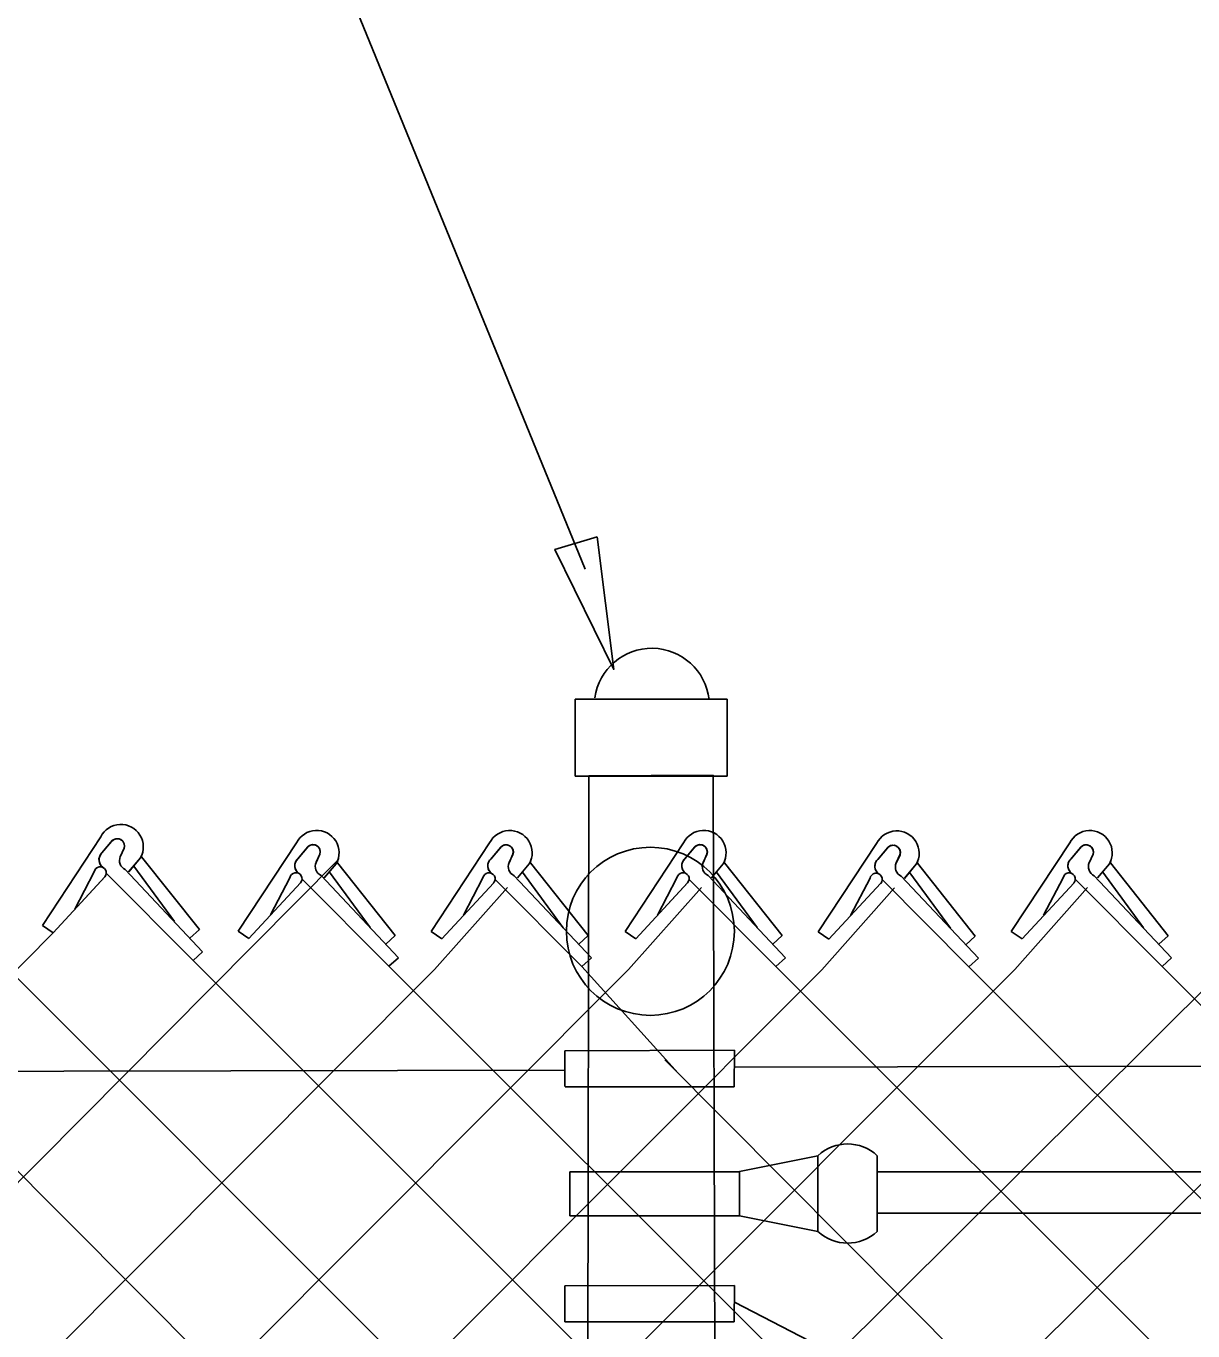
# Model space of a CAD drawing. Extents: x 0 to 2.85, y -0.1 to 1.83.
# Drawn here: x 1.2785 to 1.3272, y 1.3817 to 1.4361 of the extents above; entities that cross this region are included whole.
import ezdxf

# ---------------------------------------------------------------- set-up
doc = ezdxf.new("R2010")
doc.units = 0
for name, color, linetype in [('CT_Dimensions', 7, 'Continuous'), ('sb_Chainlink Fence', 7, 'Continuous'), ('sb_Existing Structural Steel', 7, 'Continuous')]:
    doc.layers.add(name, color=color, linetype=linetype)

msp = doc.modelspace()

# ---------------------------------------------------------------- linework, layer by layer
at = {"layer": 'CT_Dimensions'}
msp.add_line((1.301869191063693, 1.4134307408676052), (1.2403014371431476, 1.5638779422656), dxfattribs=at)
msp.add_lwpolyline([(1.3023647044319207, 1.4147735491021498), (1.3030587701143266, 1.4092445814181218), (1.300609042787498, 1.4142495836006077)], close=True, dxfattribs=at)
at = {"layer": 'sb_Chainlink Fence'}
for p, q in [((1.281661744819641, 1.402261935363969), (1.2792252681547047, 1.3985730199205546)), ((1.2817093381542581, 1.401593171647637), (1.2821544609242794, 1.4021202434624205)), ((1.282113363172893, 1.4020769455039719), (1.2817093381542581, 1.401593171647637)), ((1.28263546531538, 1.401791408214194), (1.2824719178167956, 1.4014371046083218)), ((1.2824725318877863, 1.4014496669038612), (1.2826351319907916, 1.401783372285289)), ((1.2898286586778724, 1.4020160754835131), (1.2873921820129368, 1.398327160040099)), ((1.2898762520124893, 1.4013473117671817), (1.2903213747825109, 1.4018743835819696)), ((1.2902802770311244, 1.4018310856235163), (1.2898762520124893, 1.4013473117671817)), ((1.2978815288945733, 1.4020103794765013), (1.2954450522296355, 1.3983214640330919)), ((1.297929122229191, 1.4013416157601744), (1.2983742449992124, 1.4018686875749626)), ((1.2983331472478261, 1.401825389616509), (1.297929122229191, 1.4013416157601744)), ((1.305974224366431, 1.4020132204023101), (1.3035377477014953, 1.3983243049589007)), ((1.3060218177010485, 1.4013444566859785), (1.30646694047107, 1.4018715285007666)), ((1.3064258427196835, 1.4018282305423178), (1.3060218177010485, 1.4013444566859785)), ((1.3140277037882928, 1.401992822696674), (1.3115912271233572, 1.3983039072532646)), ((1.3140752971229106, 1.401324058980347), (1.314520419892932, 1.4018511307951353)), ((1.3144793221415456, 1.4018078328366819), (1.3140752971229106, 1.401324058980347)), ((1.3220819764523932, 1.4020094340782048), (1.3196454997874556, 1.3983205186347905)), ((1.322129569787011, 1.4013406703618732), (1.3225746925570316, 1.4018677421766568)), ((1.3225335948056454, 1.401824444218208), (1.322129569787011, 1.4013406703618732)), ((1.1805151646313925, 1.2895157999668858), (1.2915922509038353, 1.4013364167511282)), ((1.2828188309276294, 1.40080219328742), (1.2833140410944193, 1.4013884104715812)), ((1.2828253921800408, 1.4008111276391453), (1.2833165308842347, 1.4013904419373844)), ((1.2833140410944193, 1.4013884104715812), (1.2833504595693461, 1.4014564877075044)), ((1.2833504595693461, 1.4014564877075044), (1.2833814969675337, 1.4015293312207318)), ((1.2857747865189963, 1.3983970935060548), (1.2833619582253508, 1.4014318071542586)), ((1.2908023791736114, 1.4015455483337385), (1.2906388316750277, 1.401191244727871)), ((1.2906394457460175, 1.4012038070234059), (1.290802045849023, 1.4015375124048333)), ((1.2909857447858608, 1.400556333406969), (1.29148095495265, 1.4011425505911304)), ((1.2909923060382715, 1.4005652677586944), (1.2914834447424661, 1.4011445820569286)), ((1.29148095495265, 1.4011425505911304), (1.2915173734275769, 1.4012106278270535)), ((1.2915173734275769, 1.4012106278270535), (1.291548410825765, 1.4012834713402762)), ((1.2939417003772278, 1.3981512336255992), (1.291528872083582, 1.401185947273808)), ((1.298855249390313, 1.4015398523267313), (1.2986917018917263, 1.4011855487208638)), ((1.2986923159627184, 1.4011981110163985), (1.2988549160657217, 1.401531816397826)), ((1.2990386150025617, 1.4005506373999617), (1.2995338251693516, 1.4011368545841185)), ((1.2990451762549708, 1.4005595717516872), (1.2995363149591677, 1.4011388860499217)), ((1.2995338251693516, 1.4011368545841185), (1.2995702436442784, 1.4012049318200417)), ((1.2995702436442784, 1.4012049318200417), (1.2996012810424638, 1.401277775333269)), ((1.3019945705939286, 1.3981455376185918), (1.2995817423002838, 1.4011802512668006)), ((1.3069479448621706, 1.40154269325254), (1.3067843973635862, 1.4011883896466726)), ((1.3067850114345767, 1.4012009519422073), (1.3069476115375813, 1.4015346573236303)), ((1.30713131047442, 1.4005534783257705), (1.307626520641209, 1.4011396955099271)), ((1.3071378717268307, 1.400562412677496), (1.3076290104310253, 1.4011417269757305)), ((1.307626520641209, 1.4011396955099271), (1.307662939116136, 1.4012077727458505)), ((1.307662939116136, 1.4012077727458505), (1.3076939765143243, 1.4012806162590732)), ((1.310087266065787, 1.3981483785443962), (1.3076744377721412, 1.4011830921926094)), ((1.3150014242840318, 1.401522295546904), (1.3148378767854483, 1.4011679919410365)), ((1.3148384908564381, 1.4011805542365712), (1.3150010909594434, 1.401514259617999)), ((1.3151847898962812, 1.4005330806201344), (1.315680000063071, 1.4011192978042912)), ((1.3151913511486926, 1.40054201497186), (1.3156824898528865, 1.4011213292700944)), ((1.315680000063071, 1.4011192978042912), (1.315716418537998, 1.401187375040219)), ((1.315716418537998, 1.401187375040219), (1.3157474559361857, 1.4012602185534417)), ((1.3181407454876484, 1.3981279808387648), (1.3157279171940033, 1.4011626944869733)), ((1.3230556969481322, 1.4015389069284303), (1.3228921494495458, 1.4011846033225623)), ((1.3228927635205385, 1.4011971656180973), (1.3230553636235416, 1.401530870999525)), ((1.3232390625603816, 1.4005496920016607), (1.3237342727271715, 1.4011359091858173)), ((1.323245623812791, 1.4005586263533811), (1.323736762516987, 1.4011379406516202)), ((1.3237342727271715, 1.4011359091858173), (1.3237706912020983, 1.4012039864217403)), ((1.3237706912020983, 1.4012039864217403), (1.323801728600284, 1.4012768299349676)), ((1.3261950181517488, 1.3981445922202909), (1.3237821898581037, 1.4011793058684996)), ((1.2796712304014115, 1.3982683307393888), (1.2818410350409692, 1.4006057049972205)), ((1.2796712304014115, 1.3982683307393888), (1.2818272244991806, 1.4005919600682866)), ((1.2813843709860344, 1.4008064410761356), (1.2805727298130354, 1.3992548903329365)), ((1.281885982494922, 1.4007552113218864), (1.2855133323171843, 1.3971124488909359)), ((1.282683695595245, 1.4008977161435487), (1.285909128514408, 1.3974711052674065)), ((1.2847357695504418, 1.3987291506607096), (1.2830387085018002, 1.4010391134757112)), ((1.2895512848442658, 1.4005605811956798), (1.2887396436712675, 1.3990090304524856)), ((1.2900528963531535, 1.4005093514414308), (1.2936802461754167, 1.3968665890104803)), ((1.2908506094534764, 1.4006518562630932), (1.29407604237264, 1.3972252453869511)), ((1.2929026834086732, 1.398483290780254), (1.2912056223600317, 1.4007932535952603)), ((1.2976041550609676, 1.4005548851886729), (1.2967925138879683, 1.3990033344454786)), ((1.298903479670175, 1.400646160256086), (1.3021289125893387, 1.3972195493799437)), ((1.3009555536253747, 1.3984775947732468), (1.2992584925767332, 1.4007875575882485)), ((1.305696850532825, 1.4005577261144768), (1.3048852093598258, 1.3990061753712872)), ((1.3061984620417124, 1.4005064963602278), (1.309825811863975, 1.3968637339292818)), ((1.3069961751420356, 1.40064900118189), (1.3102216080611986, 1.3972223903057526)), ((1.3090482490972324, 1.3984804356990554), (1.3073511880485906, 1.4007903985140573)), ((1.3137503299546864, 1.4005373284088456), (1.3129386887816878, 1.3989857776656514)), ((1.3150496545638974, 1.4006286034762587), (1.3182750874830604, 1.3972019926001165)), ((1.3171017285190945, 1.3984600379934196), (1.3154046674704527, 1.4007700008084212)), ((1.3218046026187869, 1.4005539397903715), (1.3209929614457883, 1.3990023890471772)), ((1.323103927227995, 1.4006452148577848), (1.3263293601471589, 1.3972186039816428)), ((1.325156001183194, 1.3984766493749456), (1.3234589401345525, 1.4007866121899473)), ((1.2878381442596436, 1.398022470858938), (1.2900079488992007, 1.400359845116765)), ((1.2878381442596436, 1.398022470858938), (1.289994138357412, 1.4003461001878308)), ((1.2955891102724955, 1.3967338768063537), (1.2986244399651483, 1.4001515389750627)), ((1.2958910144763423, 1.398016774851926), (1.2980608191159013, 1.4003541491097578)), ((1.2958910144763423, 1.398016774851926), (1.2980470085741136, 1.4003404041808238)), ((1.298105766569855, 1.4005036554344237), (1.3017331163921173, 1.3968608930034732)), ((1.303681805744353, 1.396736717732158), (1.306717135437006, 1.4001543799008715)), ((1.3039837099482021, 1.3980196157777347), (1.3061535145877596, 1.4003569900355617)), ((1.3039837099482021, 1.3980196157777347), (1.3061397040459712, 1.4003432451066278)), ((1.311735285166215, 1.3967163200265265), (1.314770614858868, 1.4001339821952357)), ((1.312037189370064, 1.3979992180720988), (1.314206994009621, 1.4003365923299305)), ((1.312037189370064, 1.3979992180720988), (1.314193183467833, 1.4003228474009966)), ((1.3142519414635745, 1.4004860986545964), (1.317879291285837, 1.3968433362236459)), ((1.3197895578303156, 1.3967329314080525), (1.3228248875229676, 1.4001505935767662)), ((1.3200914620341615, 1.3980158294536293), (1.3222612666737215, 1.4003532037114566)), ((1.3200914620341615, 1.3980158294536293), (1.3222474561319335, 1.4003394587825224)), ((1.322306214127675, 1.4005027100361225), (1.3259335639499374, 1.396859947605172)), ((1.2792252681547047, 1.3985730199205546), (1.2796712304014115, 1.3982683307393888)), ((1.2857747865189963, 1.3983970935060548), (1.2853789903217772, 1.3980384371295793)), ((1.172460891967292, 1.2895324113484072), (1.2796712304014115, 1.3982683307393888)), ((1.2873921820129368, 1.398327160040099), (1.2878381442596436, 1.398022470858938)), ((1.2939417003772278, 1.3981512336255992), (1.2935459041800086, 1.3977925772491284)), ((1.2954450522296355, 1.3983214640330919), (1.2958910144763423, 1.398016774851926)), ((1.3019945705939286, 1.3981455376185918), (1.3015987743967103, 1.3977868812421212)), ((1.3035377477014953, 1.3983243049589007), (1.3039837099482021, 1.3980196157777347)), ((1.310087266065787, 1.3981483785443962), (1.3096914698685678, 1.39778972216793)), ((1.3115912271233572, 1.3983039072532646), (1.312037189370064, 1.3979992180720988)), ((1.3181407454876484, 1.3981279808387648), (1.3177449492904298, 1.3977693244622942)), ((1.3196454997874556, 1.3983205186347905), (1.3200914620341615, 1.3980158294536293)), ((1.3261950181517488, 1.3981445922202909), (1.3257992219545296, 1.39778593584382)), ((1.285909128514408, 1.3974711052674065), (1.2855133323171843, 1.3971124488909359)), ((1.1885775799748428, 1.2894562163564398), (1.2955891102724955, 1.3967338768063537)), ((1.1966343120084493, 1.2895009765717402), (1.303681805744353, 1.396736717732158)), ((1.2045283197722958, 1.2893614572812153), (1.311735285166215, 1.3967163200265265)), ((1.212535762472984, 1.289460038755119), (1.3197895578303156, 1.3967329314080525)), ((1.2694055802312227, 1.3971162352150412), (1.3764216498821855, 1.2899535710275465)), ((1.2774590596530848, 1.3970958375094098), (1.384699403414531, 1.289871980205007)), ((1.2855133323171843, 1.3971124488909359), (1.3924538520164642, 1.290210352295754)), ((1.29407604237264, 1.3972252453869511), (1.2936802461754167, 1.3968665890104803)), ((1.2936802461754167, 1.3968665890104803), (1.4004622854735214, 1.2902756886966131)), ((1.3021289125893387, 1.3972195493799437), (1.3017331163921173, 1.3968608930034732)), ((1.3017331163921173, 1.3968608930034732), (1.3057418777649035, 1.3924141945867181)), ((1.3102216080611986, 1.3972223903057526), (1.309825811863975, 1.3968637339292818)), ((1.309825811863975, 1.3968637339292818), (1.416809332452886, 1.2899950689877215)), ((1.3182750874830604, 1.3972019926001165), (1.317879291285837, 1.3968433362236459)), ((1.317879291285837, 1.3968433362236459), (1.4247986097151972, 1.290038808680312)), ((1.3263293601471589, 1.3972186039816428), (1.3259335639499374, 1.396859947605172)), ((1.3259335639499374, 1.396859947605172), (1.4329119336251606, 1.2899438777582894)), ((1.2203680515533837, 1.2892561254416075), (1.3282564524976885, 1.3964829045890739)), ((1.2286213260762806, 1.289436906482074), (1.33630932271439, 1.3964772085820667)), ((1.305195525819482, 1.3929605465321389), (1.408869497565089, 1.2888641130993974))]:
    msp.add_line(p, q, dxfattribs=at)
for centre, radius, start, end in [((1.282500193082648, 1.4018471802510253), 0.0009354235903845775, 330.7731305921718, 153.67978342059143), ((1.282346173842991, 1.401882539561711), 0.00030330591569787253, 342.5147558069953, 140.13680881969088), ((1.2823472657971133, 1.4018839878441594), 0.00030494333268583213, 340.73435754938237, 129.21739859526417), ((1.2906671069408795, 1.4016013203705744), 0.0009354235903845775, 330.7731305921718, 153.67978342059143), ((1.2987199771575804, 1.4015956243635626), 0.0009354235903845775, 330.7731305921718, 153.67978342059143), ((1.3068126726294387, 1.4015984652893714), 0.0009354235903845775, 330.7731305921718, 153.67978342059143), ((1.3148661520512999, 1.40157806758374), 0.0009354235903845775, 330.7731305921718, 153.67978342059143), ((1.3229204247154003, 1.4015946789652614), 0.0009354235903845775, 330.7731305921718, 153.67978342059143), ((1.2819793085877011, 1.4013103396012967), 0.0003909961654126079, 133.66718540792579, 232.2343578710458), ((1.2905130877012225, 1.4016366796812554), 0.00030330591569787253, 342.5147558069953, 140.13680881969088), ((1.2905141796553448, 1.4016381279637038), 0.00030494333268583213, 340.73435754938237, 129.21739859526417), ((1.2985659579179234, 1.4016309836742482), 0.00030330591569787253, 342.5147558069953, 140.13680881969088), ((1.2985670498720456, 1.4016324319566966), 0.00030494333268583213, 340.73435754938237, 129.21739859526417), ((1.306658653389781, 1.401633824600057), 0.00030330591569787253, 342.5147558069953, 140.13680881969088), ((1.306659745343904, 1.4016352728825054), 0.00030494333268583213, 340.73435754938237, 129.21739859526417), ((1.314712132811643, 1.401613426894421), 0.00030330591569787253, 342.5147558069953, 140.13680881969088), ((1.3147132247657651, 1.4016148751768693), 0.00030494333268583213, 340.73435754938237, 129.21739859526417), ((1.3227664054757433, 1.401630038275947), 0.00030330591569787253, 342.5147558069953, 140.13680881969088), ((1.3227674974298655, 1.4016314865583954), 0.00030494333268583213, 340.73435754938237, 129.21739859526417), ((1.2819688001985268, 1.4013098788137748), 0.0003843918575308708, 140.20166010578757, 233.0052527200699), ((1.2828596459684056, 1.4012777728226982), 0.00041880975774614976, 156.48328493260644, 245.15783350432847), ((1.2901357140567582, 1.401064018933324), 0.0003843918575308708, 140.20166010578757, 233.0052527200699), ((1.2901462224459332, 1.4010644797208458), 0.0003909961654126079, 133.66718540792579, 232.2343578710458), ((1.291026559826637, 1.4010319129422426), 0.00041880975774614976, 156.48328493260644, 245.15783350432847), ((1.2981885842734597, 1.4010583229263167), 0.0003843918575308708, 140.20166010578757, 233.0052527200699), ((1.298199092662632, 1.4010587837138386), 0.0003909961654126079, 133.66718540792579, 232.2343578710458), ((1.2990794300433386, 1.4010262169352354), 0.00041880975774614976, 156.48328493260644, 245.15783350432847), ((1.3062812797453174, 1.4010611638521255), 0.0003843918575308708, 140.20166010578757, 233.0052527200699), ((1.3062917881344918, 1.4010616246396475), 0.0003909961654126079, 133.66718540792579, 232.2343578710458), ((1.307172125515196, 1.4010290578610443), 0.00041880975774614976, 156.48328493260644, 245.15783350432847), ((1.3143347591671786, 1.4010407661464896), 0.0003843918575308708, 140.20166010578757, 233.0052527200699), ((1.3143452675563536, 1.4010412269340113), 0.0003909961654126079, 133.66718540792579, 232.2343578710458), ((1.315225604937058, 1.4010086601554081), 0.00041880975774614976, 156.48328493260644, 245.15783350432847), ((1.322389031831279, 1.4010573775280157), 0.0003843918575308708, 140.20166010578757, 233.0052527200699), ((1.3223995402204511, 1.4010578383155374), 0.0003909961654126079, 133.66718540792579, 232.2343578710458), ((1.3232798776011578, 1.4010252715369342), 0.00041880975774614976, 156.48328493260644, 245.15783350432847), ((1.2816363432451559, 1.4007623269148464), 0.00025580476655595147, 319.02146199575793, 170.0695590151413), ((1.2898032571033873, 1.4005164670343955), 0.00025580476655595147, 319.02146199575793, 170.0695590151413), ((1.2978561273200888, 1.4005107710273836), 0.00025580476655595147, 319.02146199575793, 170.0695590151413), ((1.3059488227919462, 1.4005136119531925), 0.00025580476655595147, 319.02146199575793, 170.0695590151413), ((1.3140023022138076, 1.4004932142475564), 0.00025580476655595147, 319.02146199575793, 170.0695590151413), ((1.322056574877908, 1.4005098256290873), 0.00025580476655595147, 319.02146199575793, 170.0695590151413)]:
    msp.add_arc(centre, radius, start, end, dxfattribs=at)
at = {"layer": 'sb_Existing Structural Steel'}
for p, q in [((1.3014456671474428, 1.4080122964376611), (1.3077977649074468, 1.4080122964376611)), ((1.3014456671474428, 1.4080122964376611), (1.3014456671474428, 1.40479058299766)), ((1.3077977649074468, 1.4080122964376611), (1.3077977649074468, 1.40479058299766)), ((1.3014456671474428, 1.40479058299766), (1.3077977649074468, 1.40479058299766)), ((1.3018068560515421, 1.2816824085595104), (1.3020257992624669, 1.4048118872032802)), ((1.3072051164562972, 1.4048337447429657), (1.3020257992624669, 1.4048118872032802)), ((1.307590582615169, 1.2816417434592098), (1.3072051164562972, 1.4048337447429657)), ((1.3010174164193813, 1.3918491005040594), (1.3010214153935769, 1.3933482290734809)), ((1.3080927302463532, 1.3933675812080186), (1.3010214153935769, 1.3933482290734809)), ((1.3080901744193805, 1.391847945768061), (1.3080927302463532, 1.3933675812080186)), ((1.4847566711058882, 1.3930921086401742), (1.3081066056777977, 1.3926586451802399)), ((1.3010289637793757, 1.391846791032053), (1.3080901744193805, 1.391846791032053)), ((1.3083015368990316, 1.3883126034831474), (1.3115763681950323, 1.3889673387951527)), ((1.3115763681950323, 1.3858149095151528), (1.3115763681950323, 1.3889673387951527)), ((1.314052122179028, 1.3858149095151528), (1.314052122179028, 1.3889673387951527)), ((1.3012287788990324, 1.3864684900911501), (1.3012287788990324, 1.3882999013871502)), ((1.3083165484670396, 1.3882999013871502), (1.3012287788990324, 1.3882999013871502)), ((1.3083015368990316, 1.3864684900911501), (1.3083015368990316, 1.3883126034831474)), ((1.314044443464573, 1.3882984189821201), (1.478990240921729, 1.3882845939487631)), ((1.3082888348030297, 1.3864673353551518), (1.3012287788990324, 1.3864673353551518)), ((1.3083015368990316, 1.3864684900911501), (1.3115763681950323, 1.3858149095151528)), ((1.3140528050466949, 1.3865683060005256), (1.4790643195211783, 1.386545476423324)), ((1.3010174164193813, 1.3820386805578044), (1.3010214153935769, 1.3835378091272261)), ((1.3080937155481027, 1.3835548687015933), (1.3010214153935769, 1.3835378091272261)), ((1.3080901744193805, 1.3820375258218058), (1.3080937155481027, 1.3835548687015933)), ((1.3080937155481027, 1.3828551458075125), (1.388564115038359, 1.3414596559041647)), ((1.3010204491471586, 1.3820363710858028), (1.3080901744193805, 1.3820363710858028))]:
    msp.add_line(p, q, dxfattribs=at)
msp.add_lwpolyline([(1.3010020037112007, 1.392541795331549), (1.0713181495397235, 1.392078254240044)], dxfattribs=at)
msp.add_circle((1.3045863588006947, 1.398326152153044), 0.003504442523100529, dxfattribs=at)
for centre, radius, start, end in [((1.3046469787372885, 1.4077266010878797), 0.002401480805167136, 6.342802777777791, 171.9080888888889), ((1.3128139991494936, 1.387657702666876), 0.0018019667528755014, 46.614302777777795, 133.38569444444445), ((1.3128139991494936, 1.3871240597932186), 0.0018019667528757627, 226.61430555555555, 313.38569722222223)]:
    msp.add_arc(centre, radius, start, end, dxfattribs=at)

doc.saveas('drawing.dxf')
